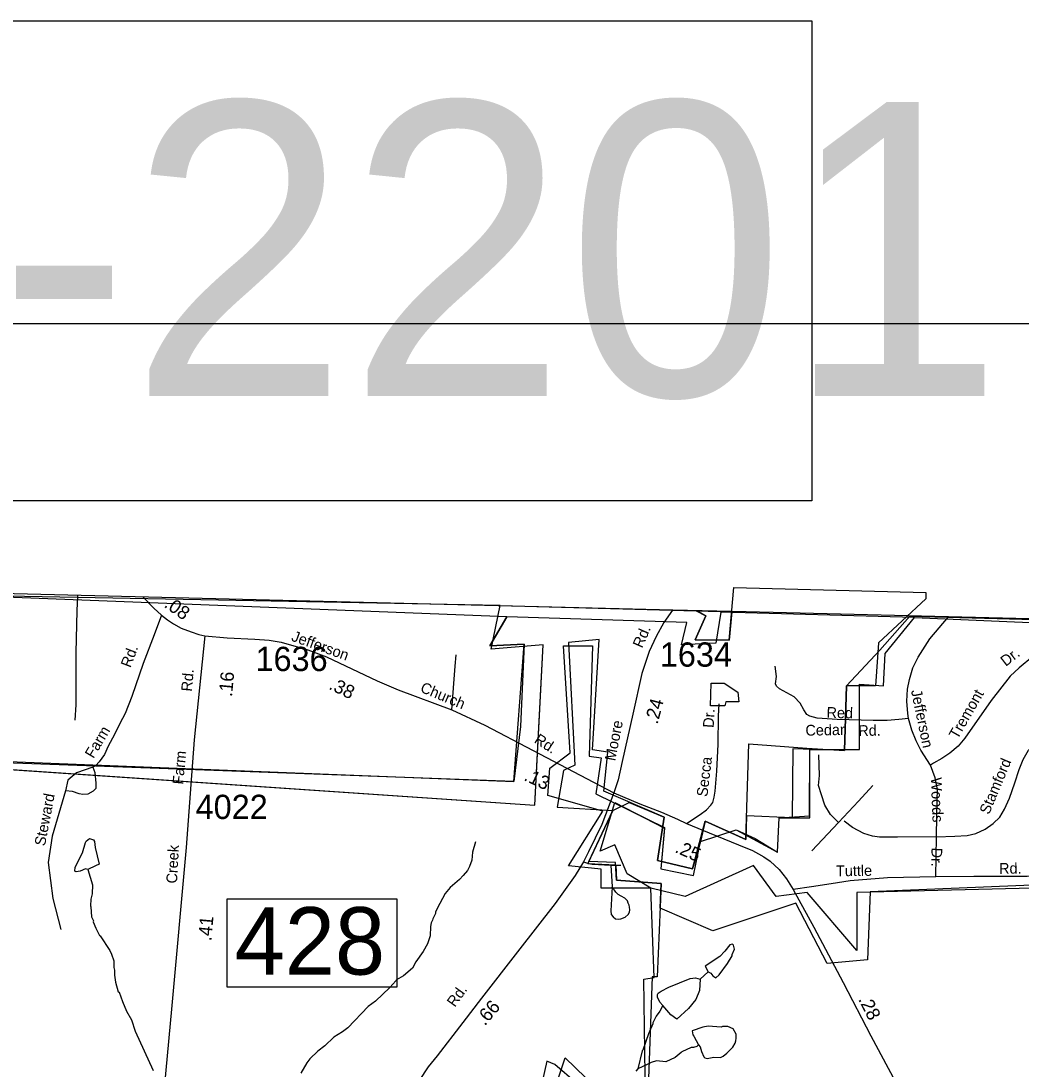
# Model space of a CAD drawing. Extents: x 1551653 to 1702041, y 811336 to 920032.
# Drawn here: x 1600154 to 1606239, y 913655 to 920032 of the extents above; entities that cross this region are included whole.
import ezdxf

# ---------------------------------------------------------------- set-up
doc = ezdxf.new("R2010")
doc.units = 0
for name, color, linetype in [('Old_Level_10', 7, 'Continuous'), ('Old_Level_11', 7, 'Continuous'), ('Old_Level_17', 7, 'Continuous'), ('Old_Level_3', 7, 'Continuous'), ('Old_Level_31', 7, 'Continuous'), ('Old_Level_32', 7, 'Continuous'), ('Old_Level_35', 7, 'Continuous'), ('Old_Level_48', 7, 'Continuous'), ('Old_Level_49', 7, 'Continuous'), ('Old_Level_52', 7, 'Continuous'), ('Old_Level_62', 7, 'Continuous'), ('Old_Level_63', 7, 'Continuous'), ('Old_Level_8', 7, 'Continuous')]:
    doc.layers.add(name, color=color, linetype=linetype)

msp = doc.modelspace()

# ---------------------------------------------------------------- linework, layer by layer
at = {"layer": 'Old_Level_3'}
msp.add_lwpolyline([(1604966.711, 917113.045), (1598130.193, 917113.045), (1598130.193, 920031.646), (1604966.711, 920031.646), (1604966.711, 917113.045)], dxfattribs=at)
at = {"layer": 'Old_Level_31'}
msp.add_lwpolyline([(1601408.635, 914689.877), (1602441.57, 914689.877), (1602441.57, 914152.59), (1601408.635, 914152.59), (1601408.635, 914689.877)], dxfattribs=at)
at = {"layer": 'Old_Level_32'}
for points in [[(1600897.557, 916526.611), (1600961.815, 916459.197), (1601009.267, 916415.835), (1601046.043, 916389.197), (1601083.029, 916363.297), (1601129.535, 916337.293), (1601190.078, 916314.385), (1601235.485, 916298.431), (1601273.119, 916290.25)], [(1604119.453, 916447.146), (1604065.625, 916372.071), (1604018.384, 916287.036), (1603976.338, 916195.387), (1603930.986, 916062.164), (1603877.131, 915813.672), (1603812.233, 915525.692), (1603787.689, 915414.425), (1603761.508, 915336.701)], [(1601273.119, 916290.25), (1601208.331, 915657.51), (1601186.627, 915385.83), (1601158.773, 915003.888), (1601070.168, 914018.989), (1601009.171, 913363.963), (1600996.448, 913334.252)], [(1601273.119, 916290.25), (1601409.254, 916278.535), (1601577.878, 916271.023), (1601663.784, 916265.296), (1601736.599, 916252.206), (1601898.591, 916206.39), (1602013.132, 916163.846), (1602320.755, 916016.58), (1602449.612, 915962.173), (1602775.643, 915841.496), (1602976.907, 915747.41), (1603271.44, 915592.781), (1603556.154, 915442.242), (1603761.508, 915336.701)], [(1603761.508, 915336.701), (1603688.284, 915142.392), (1603607.697, 914975.899), (1603576.608, 914916.174), (1603525.474, 914833.132), (1603403.979, 914662.549), (1603175.716, 914368.017), (1602957.272, 914087.393), (1602843.141, 913938.082), (1602685.648, 913736.409), (1602631.65, 913669.321), (1602576.834, 913585.052), (1602547.381, 913535.145), (1602516.291, 913470.512), (1602484.793, 913397.288), (1602453.294, 913279.066), (1602425.068, 913144.481), (1602406.66, 913050.803), (1602348.981, 912772.224), (1602294.296, 912503.032), (1602262.511, 912349.637), (1602207.926, 912248.066)], [(1603761.508, 915336.701), (1603920.229, 915269.614), (1604051.95, 915217.252), (1604148.492, 915174.708), (1604203.716, 915149.755), (1604341.164, 915093.303), (1604520.747, 915018.443), (1604605.835, 914984.899), (1604642.651, 914965.263), (1604674.559, 914947.264), (1604712.194, 914920.265), (1604767.418, 914869.949), (1604811.598, 914813.497), (1604852.505, 914747.228)], [(1607492.508, 914823.727), (1607160.44, 914829.152), (1606902.027, 914829.152), (1606568.972, 914828.207), (1606277.017, 914827.262), (1605951.993, 914826.317), (1605721.453, 914824.427), (1605425.718, 914817.814), (1605200.375, 914800.806), (1605084.15, 914781.102), (1604964.798, 914764.051), (1604852.505, 914747.228)], [(1604852.505, 914747.228), (1604977.681, 914518.147), (1605156.037, 914181.071), (1605325.393, 913857.904), (1605536.474, 913463.557), (1605588.018, 913362.925)]]:
    msp.add_lwpolyline(points, dxfattribs=at)
at = {"layer": 'Old_Level_35'}
for p, q in [((1605128.482, 915154.503), (1604966.503, 914982.295)), ((1605721.453, 914824.427), (1605725.705, 915067.251)), ((1603743.51, 914895.721), (1603804.87, 914895.721)), ((1603743.51, 914895.721), (1603752.1, 914763.59))]:
    msp.add_line(p, q, dxfattribs=at)
for points in [[(1600497.99, 916536.465), (1600493.018, 916443.652), (1600488.537, 916189.361), (1600488.537, 915871.422), (1600481.631, 915778.113)], [(1601009.267, 916415.835), (1600965.088, 916297.204), (1600898.409, 916123.348), (1600828.049, 915922.084), (1600787.699, 915818.856), (1600756.441, 915758.283), (1600723.735, 915690.958), (1600684.077, 915619.535), (1600662.795, 915568.281), (1600629.543, 915523.684), (1600610.256, 915501.718), (1600590.971, 915491.067)], [(1605554.216, 915788.162), (1605549.964, 915817.451), (1605544.296, 915893.983), (1605549.02, 915966.736), (1605559.886, 916024.371), (1605580.672, 916095.234), (1605612.796, 916161.373), (1605684.132, 916271.918), (1605797.746, 916405.752)], [(1602775.643, 915841.496), (1602796.915, 916106.576), (1602802.642, 916176.118)], [(1606374.335, 916206.725), (1606310.087, 916164.207), (1606227.885, 916096.178), (1606172.14, 916046.102), (1606058.287, 915897.763), (1605898.137, 915669.112), (1605857.036, 915619.035), (1605806.015, 915577.463), (1605757.829, 915545.338), (1605706.808, 915516.993), (1605687.911, 915504.711)], [(1605554.216, 915788.162), (1605495.636, 915781.547), (1605424.301, 915774.934), (1605339.266, 915774.934), (1605120.064, 915781.547), (1604999.125, 915790.051), (1604953.772, 915801.389), (1604936.293, 915811.783), (1604918.341, 915840.127), (1604894.72, 915880.756), (1604859.761, 915919.494), (1604770.001, 915968.625), (1604751.104, 915985.632), (1604745.908, 915999.805), (1604750.632, 916043.268), (1604744.019, 916106.572)], [(1605725.705, 915067.251), (1605835.643, 915072.662), (1605910.892, 915076.699), (1605963.804, 915088.982), (1606021.438, 915114.492), (1606070.098, 915149.451), (1606110.725, 915187.245), (1606139.071, 915235.432), (1606168.36, 915303.46), (1606200.958, 915396.999), (1606227.413, 915478.255), (1606251.507, 915537.78), (1606284.576, 915594.47), (1606322.369, 915636.042), (1606405.042, 915698.402), (1606491.023, 915764.54), (1606563.776, 915820.286), (1606609.6, 915860.914), (1606637.945, 915898.708), (1606665.345, 915956.343), (1606674.793, 915999.805), (1606685.187, 916053.661)], [(1604203.716, 915149.755), (1604286.349, 915203.752), (1604325.62, 915233.206), (1604352.619, 915260.205), (1604363.254, 915277.386), (1604372.254, 915309.294), (1604377.572, 915346.519), (1604388.208, 915468.422), (1604395.981, 915632.461), (1604398.025, 915802.226), (1604402.526, 915877.905)], [(1605687.911, 915504.711), (1605630.276, 915595.415), (1605600.514, 915653.05), (1605574.058, 915716.354), (1605554.216, 915788.162)], [(1605128.482, 915154.503), (1605079.035, 915203.949), (1605044.934, 915260.216), (1605024.474, 915323.301), (1605007.37, 915380.61), (1605012.489, 915442.098), (1605009.129, 915567.121)], [(1600590.971, 915491.067), (1600491.462, 915457.513), (1600439.176, 915412.066), (1600425.417, 915348.717), (1600343.797, 915072.98), (1600320.374, 914911.245), (1600348.481, 914693.253), (1600396.139, 914504.938)], [(1600590.971, 915491.067), (1600604.262, 915459.42), (1600608.916, 915393.522), (1600608.916, 915362.902), (1600594.285, 915344.93), (1600561.698, 915326.958), (1600529.777, 915325.626), (1600507.165, 915330.286), (1600467.262, 915344.265), (1600425.417, 915348.717)], [(1605725.705, 915067.251), (1605727.594, 915194.804), (1605729.012, 915291.177), (1605729.956, 915356.371), (1605717.201, 915426.289), (1605687.911, 915504.711)], [(1605128.482, 915154.503), (1605251.244, 915285.79), (1605336.495, 915379.567)], [(1605725.705, 915067.251), (1605488.551, 915066.306), (1605378.004, 915066.306), (1605334.542, 915072.92), (1605282.576, 915088.037), (1605213.603, 915123.941), (1605162.582, 915163.625)], [(1603576.608, 914916.174), (1603600.334, 914908.811), (1603630.606, 914901.447), (1603743.51, 914895.721)], [(1603752.1, 914763.59), (1603748.009, 914689.958), (1603743.1, 914618.778), (1603745.554, 914595.871), (1603757.009, 914580.326), (1603771.736, 914568.872), (1603788.098, 914566.417), (1603803.643, 914569.69), (1603831.46, 914579.507), (1603848.641, 914595.871), (1603856.822, 914610.597), (1603858.459, 914623.687), (1603857.641, 914640.05), (1603855.186, 914652.322), (1603848.641, 914664.595), (1603843.732, 914679.321), (1603828.187, 914694.048), (1603806.097, 914707.138), (1603787.28, 914717.774), (1603774.19, 914730.865), (1603752.1, 914763.59)]]:
    msp.add_lwpolyline(points, dxfattribs=at)
at = {"layer": 'Old_Level_48'}
for points in [[(1603110.703, 916406.278), (1599745.484, 916538.274), (1595706.207, 916635.995), (1594404.172, 916690.234), (1594425.023, 915865.951), (1593192.439, 915613.678), (1593129.044, 914598.578), (1593138.027, 914461.378), (1593620.501, 914181.551), (1593771.522, 914136.952), (1593898.721, 914015.876), (1594713.121, 913890.069), (1594744.289, 914550.644), (1596317.184, 914484.702), (1596591.895, 914879.533), (1596681.801, 914829.555)], [(1599914.664, 911594.257), (1599948.133, 911812.465), (1601967.421, 911959.95), (1602321.164, 912225.423), (1602173.771, 912387.657), (1602100.075, 912299.166), (1601908.463, 912136.933), (1601716.852, 912092.687), (1601554.72, 912210.675), (1601274.673, 912446.652), (1600817.754, 912594.137), (1600229.284, 913331.305), (1599283.475, 914464.312), (1599272.163, 915556.7), (1599719.026, 915539.719), (1603152.379, 915405.356), (1603214.894, 916239.457), (1603006.512, 916229.032), (1603110.703, 916406.278)], [(1603652.495, 915329.244), (1604069.26, 915123.847), (1604048.421, 914873.617), (1604246.384, 914831.912), (1604288.06, 915040.437), (1604506.861, 915110.293), (1604621.471, 915058.161), (1604756.919, 914974.751), (1604767.338, 915183.277), (1604954.882, 915183.277), (1604954.882, 915600.327), (1605257.036, 915600.327), (1605257.036, 915996.526), (1605402.903, 915986.099), (1605413.322, 916184.198), (1605590.447, 916403.15), (1604413.089, 916434.429), (1604381.832, 916246.756), (1604173.45, 916236.33), (1604204.707, 916371.871), (1603110.703, 916406.278), (1603006.512, 916229.032), (1603214.894, 916239.457), (1603194.055, 915738.997), (1603152.379, 915405.356), (1599277.205, 915545.937)], [(1606803.012, 914767.488), (1605241.02, 914729.668), (1605241.02, 914376.684), (1604938.698, 914729.668), (1604749.748, 914704.455), (1604611.184, 914893.553), (1604195.493, 914704.455), (1603985.907, 914755.8), (1603842.785, 914843.127), (1603767.205, 915019.619), (1603679.027, 914981.799), (1603767.52, 915276.917), (1604069.526, 915120.471), (1604048.421, 914873.617), (1604246.384, 914831.912), (1604288.06, 915040.437), (1604506.861, 915110.293), (1604756.919, 914974.751), (1604767.338, 915183.277), (1604951.295, 915196.111), (1604954.882, 915600.327), (1605257.036, 915600.327), (1605257.036, 915996.526), (1605402.903, 915986.099), (1605413.322, 916184.198), (1605590.447, 916403.15)], [(1605590.447, 916403.15), (1607231.3, 916330.701)], [(1603954.649, 913472.326), (1603944.23, 914202.165), (1604006.745, 914212.591), (1603985.907, 914755.8), (1603683.753, 914755.8), (1603683.753, 914870.489), (1603485.79, 914891.341), (1603694.172, 915224.982), (1603360.761, 915318.818), (1603371.18, 915485.638), (1603496.209, 915579.475), (1603454.533, 916229.032), (1603631.657, 916229.032), (1603610.819, 915558.622), (1603683.753, 915548.196), (1603652.495, 915329.244)], [(1604353.696, 916002.984), (1604432.808, 916002.984), (1604516.864, 915948.557), (1604521.808, 915889.183), (1604442.696, 915889.183), (1604437.752, 915864.443), (1604348.752, 915864.443), (1604353.696, 916002.984)], [(1603381.599, 913472.326), (1603464.952, 913722.557), (1603715.01, 913482.753)]]:
    msp.add_lwpolyline(points, dxfattribs=at)
at = {"layer": 'Old_Level_49'}
for points in [[(1603069.551, 916475.645), (1599745.484, 916538.274), (1595706.207, 916635.995), (1594404.172, 916690.234), (1594425.023, 915865.951), (1593192.439, 915613.678), (1593135.45, 914460.011), (1593620.501, 914181.551), (1593771.522, 914136.952), (1593890.452, 914014.536), (1594713.121, 913890.069), (1594744.289, 914550.644), (1596317.743, 914476.439), (1596574.994, 914835.974), (1596660.001, 914757.606)], [(1599422.45, 915521.361), (1603281.53, 915261.457), (1603298.787, 915618.423), (1603331.973, 916236.788), (1603014.15, 916209.471), (1603069.551, 916475.645), (1604263.355, 916443.981), (1604322.272, 916412.005), (1604255.527, 916267.545), (1604462.425, 916263.957), (1604492.67, 916585.581), (1605660.954, 916555.336), (1605659.006, 916516.786), (1605371.728, 916248.783), (1605353.991, 915987.034), (1605176.519, 915986.214), (1605165.753, 915593.847), (1604849.973, 915604.202), (1604846.59, 915184.255), (1604569.733, 915195.668), (1604565.185, 915052.758), (1604497.804, 915082.858), (1604317.628, 915163.82), (1604288.06, 915040.437), (1604240.8, 914873.349), (1604027.387, 914924.608), (1604067.289, 915186.716), (1603700.007, 915345.466)], [(1599835.527, 911651.208), (1599835.527, 911825.502), (1599962.414, 911824.844), (1600204.894, 911821.866), (1601711.262, 911926.372), (1602104.854, 912023.633), (1602248.007, 912121.063), (1602282.631, 912285.655), (1602240.788, 912419.128), (1602080.95, 912228.019), (1601824.737, 912117.701), (1601672.281, 912159.737), (1601605.742, 912159.224), (1601441.597, 912395.239), (1601274.275, 912517.245), (1600974.899, 912595.78), (1600532.704, 912817.544), (1599342.479, 914373.992), (1599422.45, 915521.361), (1599949.464, 915487.253), (1603281.53, 915261.457), (1603331.973, 916236.788), (1603014.15, 916209.471), (1603069.551, 916475.645)], [(1606946.118, 914799.783), (1605321.49, 914733.551), (1605304.369, 914319.551), (1605058.76, 914296.493), (1604868.384, 914663.804), (1604363.077, 914495.28), (1604042.991, 914634.101), (1604049.655, 914784.711), (1603776.731, 914804.704), (1603772.63, 914912.459), (1603610.331, 914918.918), (1603755.713, 915227.419), (1603854.855, 915276.836), (1604067.289, 915186.716), (1604027.387, 914924.608), (1604240.8, 914873.349), (1604317.628, 915163.82), (1604565.185, 915052.758), (1604582.259, 915633.701), (1604936.052, 915607.58), (1605165.753, 915593.847), (1605176.519, 915986.214), (1605379.208, 916203.728), (1605563.168, 916411.213)], [(1604264.102, 916443.685), (1604478.851, 916437.849), (1604462.425, 916263.957), (1604255.527, 916267.545), (1604322.272, 916412.005), (1604288.632, 916430.682), (1604264.102, 916443.685)], [(1605563.168, 916411.213), (1607154.236, 916368.877)], [(1603700.007, 915345.466), (1603724.955, 915584.004), (1603631.964, 915597.845), (1603672.974, 916268.468), (1603485.967, 916251.039), (1603524.004, 915503.726), (1603454.491, 915471.021), (1603416.044, 915247.719), (1603755.713, 915227.419), (1603602.641, 914905.282), (1603772.835, 914898.413), (1603776.731, 914804.704), (1604049.655, 914784.711), (1604024.844, 914217.025), (1603995.111, 914216.307), (1603967.121, 913426.754)], [(1603667.13, 913456.486), (1603402.511, 913681.941), (1603354.016, 913704.189), (1603300.702, 913469.61)]]:
    msp.add_lwpolyline(points, dxfattribs=at)
at = {"layer": 'Old_Level_52'}
msp.add_lwpolyline([(1645451.821, 915408.716), (1613629.31, 916223.677), (1612893.889, 916242.51), (1609407.795, 916316.714), (1604567.306, 916436.1), (1604121.169, 916447.104), (1597983.715, 916598.477), (1592971.979, 916723.06), (1585567.028, 916909.934), (1571995.505, 917226.835)], dxfattribs=at)
at = {"layer": 'Old_Level_62'}
msp.add_line((1604335.805, 914247.372), (1604286.08, 914201.953), dxfattribs=at)
for points in [[(1600561.104, 914870.218), (1600546.853, 914873.499), (1600514.454, 914858.325), (1600490.361, 914854.942), (1600482.466, 914859.145), (1600483.184, 914883.136), (1600529.423, 914969.976), (1600547.058, 915033.542), (1600551.261, 915041.436), (1600571.664, 915058.866), (1600595.45, 915050.254), (1600601.192, 915040.104), (1600606.318, 915003.912), (1600628.976, 914902.001), (1600607.343, 914891.851), (1600561.104, 914870.218)], [(1602919.51, 915038.463), (1602901.876, 914974.897), (1602896.647, 914927.017), (1602883.626, 914887.34), (1602871.016, 914863.656), (1602844.154, 914832.386), (1602821.598, 914809.01), (1602765.414, 914760.413), (1602735.374, 914723.196), (1602686.981, 914632.46), (1602676.319, 914608.777), (1602676.114, 914600.78), (1602659.299, 914569.202), (1602659.094, 914561.205), (1602650.687, 914545.415), (1602646.073, 914521.527), (1602644.638, 914465.548), (1602627.414, 914417.976), (1602602.192, 914370.711), (1602556.261, 914307.35), (1602535.55, 914268.39), (1602482.339, 914221.843), (1602439.688, 914198.98), (1602435.485, 914191.085), (1602398.473, 914152.023), (1602310.301, 914068.362), (1602267.445, 914035.451), (1602142.055, 913906.781), (1602111.298, 913880.842), (1602058.599, 913848.956), (1602003.235, 913796.463), (1601960.379, 913763.552), (1601911.167, 913716.8), (1601892.507, 913693.322), (1601856.93, 913630.268)], [(1600561.104, 914870.218), (1600588.376, 914776.304), (1600586.94, 914720.325), (1600578.123, 914688.542), (1600577.098, 914648.557), (1600579.764, 914641.79), (1600583.455, 914582.12), (1600594.732, 914556.078), (1600593.092, 914550.747), (1600609.496, 914511.684), (1600632.359, 914467.086), (1600636.358, 914464.933), (1600694.08, 914377.375), (1600705.46, 914355.127), (1600718.379, 914312.784), (1600719.404, 914272.696), (1600722.992, 914256.6), (1600722.172, 914226.662), (1600729.041, 914184.421), (1600745.548, 914125.981), (1600751.495, 914123.828), (1600771.077, 914066.619), (1600796.504, 914006.539), (1600827.159, 913953.738), (1600849.305, 913885.148), (1600959.212, 913646.16)], [(1604335.805, 914247.372), (1604350.979, 914238.145), (1604364.615, 914221.741), (1604382.249, 914209.335), (1604402.755, 914228.713), (1604452.582, 914297.405), (1604481.802, 914344.67), (1604482.007, 914352.667), (1604494.823, 914384.347), (1604489.389, 914408.543), (1604483.545, 914414.695), (1604467.449, 914411.106), (1604436.486, 914371.941), (1604405.625, 914340.671), (1604318.068, 914281.001), (1604335.805, 914247.372)], [(1604060.01, 914042.115), (1604042.376, 914062.313), (1604027.202, 914092.66), (1604027.612, 914108.655), (1604031.815, 914116.549), (1604050.168, 914130.083), (1604096.714, 914152.843), (1604226.102, 914205.439), (1604258.295, 914210.565), (1604286.08, 914201.953)], [(1604286.08, 914201.953), (1604282.287, 914133.876), (1604260.859, 914078.512), (1604215.44, 914023.66), (1604144.286, 913958.351), (1604108.402, 913984.496), (1604060.01, 914042.115)], [(1604060.01, 914042.115), (1604041.043, 914008.282), (1604018.179, 913976.909), (1603999.212, 913937.436), (1603998.905, 913929.439), (1603973.376, 913870.076), (1603938.517, 913769.601), (1603934.723, 913767.038), (1603908.066, 913656.412)], [(1604276.34, 913801.794), (1604287.413, 913789.696), (1604294.692, 913761.501), (1604309.763, 913729.103), (1604315.607, 913722.952), (1604329.551, 913718.543), (1604369.741, 913727.463), (1604409.726, 913726.437), (1604425.925, 913734.024), (1604448.379, 913751.351), (1604485.391, 913788.363), (1604499.949, 913812.047), (1604504.358, 913827.938), (1604506.819, 913843.83), (1604505.486, 913867.923), (1604488.261, 913900.322), (1604454.633, 913913.24), (1604422.645, 913914.163), (1604414.545, 913910.369), (1604334.677, 913916.418), (1604302.484, 913909.344), (1604237.278, 913887.916), (1604241.276, 913862.9), (1604249.068, 913854.698), (1604276.34, 913801.794)], [(1604276.34, 913801.794), (1604265.575, 913793.284), (1604246.095, 913786.723), (1604231.331, 913787.133), (1604174.634, 913760.681), (1604171.866, 913755.35), (1604133.726, 913725.72), (1604077.029, 913699.268), (1604021.153, 913704.702), (1603988.857, 913695.577), (1603964.558, 913682.249), (1603908.066, 913656.412)], [(1603908.066, 913656.412), (1603895.456, 913642.059)]]:
    msp.add_lwpolyline(points, dxfattribs=at)
at = {"layer": 'Old_Level_63'}
msp.add_lwpolyline([(1571207.969, 918191.523), (1633724.041, 918191.523), (1633724.041, 874749.337), (1571207.969, 874749.337), (1571207.969, 918191.523)], dxfattribs=at)

# ---------------------------------------------------------------- texts
at = {"layer": 'Old_Level_10'}
for s, height, rotation, p in [('Rd.', 65.6167, 69.0325222, (1600819.824, 916093.086)), ('Dr.', 65.6166, 37.7397722, (1606146.14, 916101.708)), ('Jefferson', 65.6167, 281.737, (1605569.284, 915957.352)), ('Tremont', 65.6166, 60.1669639, (1605853.169, 915657.426)), ('Dr.', 65.6167, 86.0448417, (1604368.569, 915729.363)), ('Red', 65.6167, 358.3227306, (1605054.974, 915792.507)), ('Farm', 65.6167, 59.212925, (1600595.162, 915540.5)), ('Cedar', 65.6167, 1.2003556, (1604927.948, 915683.152)), ('Rd.', 65.6167, 1.1120611, (1605249.651, 915681.243)), ('Secca', 65.6167, 83.1268, (1604330.387, 915309.109)), ('Stamford', 65.6167, 67.296675, (1606044.227, 915199.555)), ('Woods', 65.6167, 272.3922111, (1605690.139, 915427.913)), ('Steward', 65.6167, 79.2486139, (1600300.003, 915008.772)), ('Dr.', 65.6167, 268.7345389, (1605694.8, 915002.858))]:
    msp.add_text(s, height=height, rotation=rotation, dxfattribs=at).set_placement(p)
at = {"layer": 'Old_Level_11'}
for s, rotation, p in [('Jefferson', 340.0360917, (1601795.136, 916262.265)), ('Rd.', 66.3731028, (1603933.622, 916212.042)), ('Rd.', 84.8664528, (1601193.603, 915949.983)), ('Church', 337.2555583, (1602578.811, 915951.942)), ('Moore', 78.9295306, (1603769.785, 915525.964)), ('Rd.', 327.46255, (1603272.068, 915644.591)), ('Farm', 84.719825, (1601141.058, 915384.355)), ('Creek', 86.9544417, (1601103.194, 914782.884)), ('Tuttle', 0.7674333, (1605113.796, 914827.943)), ('Rd.', 0.9537111, (1606106.232, 914842.648)), ('Rd.', 54.3852667, (1602793.889, 914027.87))]:
    msp.add_text(s, height=65.6167, rotation=rotation, dxfattribs=at).set_placement(p)
at = {"layer": 'Old_Level_17'}
for s, rotation, p in [('.08', 324.9978333, (1601019.714, 916469.836)), ('.16', 84.6059972, (1601437.817, 915917.512)), ('.38', 334.0693722, (1602021.983, 915969.665)), ('.24', 75.3901111, (1604027.532, 915749.374)), ('.13', 335.2298333, (1603208.764, 915414.075)), ('.25', 336.2371472, (1604127.888, 914976.319)), ('.41', 84.8592833, (1601312.013, 914431.133)), ('.66', 49.7192472, (1602976.709, 913914.345)), ('.28', 296.9759639, (1605247.161, 914079.891))]:
    msp.add_text(s, height=82.0208, rotation=rotation, dxfattribs=at).set_placement(p)
at = {"layer": 'Old_Level_3'}
msp.add_text('R-2201', height=1788.0542, dxfattribs=at).set_placement((1598290.938, 917750.914))
at = {"layer": 'Old_Level_31'}
msp.add_text('428', height=410.1042, dxfattribs=at).set_placement((1601454.687, 914229.922))
at = {"layer": 'Old_Level_8'}
for s, p in [('1636', (1601580.978, 916076.56)), ('1634', (1604041.054, 916103.255)), ('4022', (1601216.542, 915176.429))]:
    msp.add_text(s, height=147.6375, dxfattribs=at).set_placement(p)

doc.saveas('drawing.dxf')
